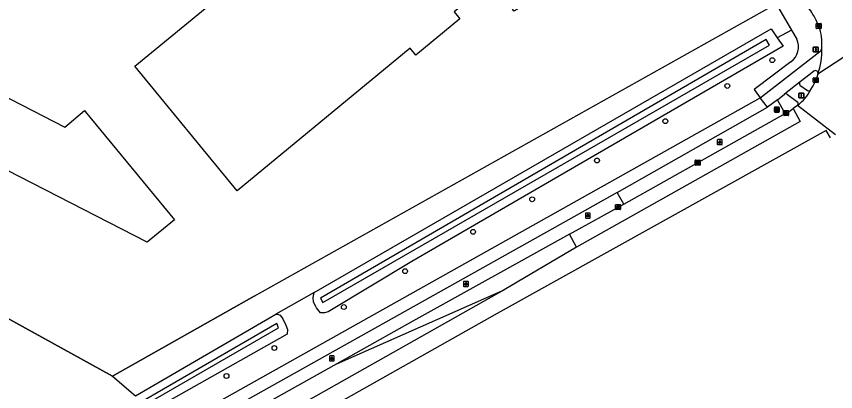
# Model space of a CAD drawing. Extents: x 156141 to 158132, y 385651 to 388399.
# Drawn here: x 157165.7 to 157331.1, y 386160 to 386235.7 of the extents above; entities that cross this region are included whole.
import ezdxf

# ---------------------------------------------------------------- set-up
doc = ezdxf.new("R2010")
doc.units = 0
for name, color, linetype in [('IMGEO_Berm_open', 7, 'Continuous'), ('IMGEO_Boom', 7, 'Continuous'), ('IMGEO_Fietspad_gesloten', 7, 'Continuous'), ('IMGEO_Fietspad_open', 7, 'Continuous'), ('IMGEO_Groenvoorziening', 7, 'Continuous'), ('IMGEO_Hek', 7, 'Continuous'), ('IMGEO_Informatiebord', 7, 'Continuous'), ('IMGEO_Kolk', 7, 'Continuous'), ('IMGEO_Lichtpunt', 7, 'Continuous'), ('IMGEO_Pand', 7, 'Continuous'), ('IMGEO_Rijbaan_lokaal_gesloten', 7, 'Continuous'), ('IMGEO_Rijbaan_regionaal_gesloten', 7, 'Continuous'), ('IMGEO_Verkeerseiland_open', 7, 'Continuous'), ('IMGEO_Verkeersregelinstallatiepaal', 7, 'Continuous'), ('IMGEO_Voetpad_open', 7, 'Continuous'), ('IMGEO_Waterloop', 7, 'Continuous')]:
    doc.layers.add(name, color=color, linetype=linetype)

msp = doc.modelspace()

# ---------------------------------------------------------------- linework, layer by layer
at = {"layer": 'IMGEO_Berm_open'}
msp.add_lwpolyline([(157288.3, 386197.85), (157286.94, 386200.22)], dxfattribs=at)
at = {"layer": 'IMGEO_Boom'}
for centre in [(157318.28, 386226.92), (157309.2, 386221.72), (157296.69, 386214.6), (157282.9, 386206.66), (157269.8, 386198.85), (157257.88, 386192.29), (157244.15, 386184.34), (157231.77, 386177.1), (157217.76, 386168.84), (157208.09, 386163.19)]:
    msp.add_circle(centre, 0.489, dxfattribs=at)
at = {"layer": 'IMGEO_Fietspad_gesloten'}
for points in [[(157144.44, 386123.38), (157172.33, 386138.9), (157315.85, 386219.29)], [(157317.31, 386217.41), (157315.85, 386219.29)], [(157286.94, 386200.22), (157317.31, 386217.41)], [(157286.94, 386200.22), (157277.15, 386194.68), (157192.69, 386147.4), (157144.36, 386120.11)]]:
    msp.add_lwpolyline(points, dxfattribs=at)
at = {"layer": 'IMGEO_Fietspad_open'}
for points in [[(157315.85, 386219.29), (157327.91, 386228.65)], [(157326.69, 386224.69), (157325.93, 386224.12), (157323.89, 386222.55)], [(157323.89, 386222.55), (157320.77, 386220.07)], [(157323.88, 386221.86), (157325.4, 386220.78)], [(157319.32, 386218.94), (157317.31, 386217.41)], [(157319.32, 386218.94), (157320.77, 386220.07)], [(157321.33, 386219.98), (157323.44, 386218.45)]]:
    msp.add_lwpolyline(points, dxfattribs=at)
for centre, radius, start, end in [((157327.29, 386229.42), 0.991, 309.2413, 354.6842), ((157327.01, 386224.28), 0.526, 341.3141, 127.6767), ((157324.3, 386222.2), 0.538, 139.6267, 219.2074), ((157325.64, 386221.24), 0.511, 242.6072, 328.652), ((157320.99, 386219.64), 0.486, 45.4694, 117.1302), ((157323.08, 386218.15), 0.465, 310.9702, 40.0572)]:
    msp.add_arc(centre, radius, start, end, dxfattribs=at)
at = {"layer": 'IMGEO_Groenvoorziening'}
for points in [[(156977.15, 386263.89), (157000, 386252.1), (157004.07, 386250), (157039.19, 386231.88), (157051.11, 386226.97), (157053.42, 386226.12), (157106.49, 386206.51), (157127.23, 386195.07), (157185.05, 386163.19)], [(157185.05, 386163.19), (157213.67, 386179.31), (157318.01, 386237.67)], [(157225.81, 386180.05), (157318.07, 386233.26), (157319.3, 386231.45)], [(157322.19, 386232.95), (157319.3, 386231.45)], [(157319.3, 386231.45), (157320.47, 386229.72), (157245.5, 386186.29), (157228.62, 386176.17), (157227.9, 386175.94), (157227.77, 386175.94), (157227.05, 386175.97), (157226.23, 386176.97), (157226.11, 386177.2), (157225.64, 386178.09), (157225.63, 386178.12), (157225.58, 386179.03), (157225.74, 386179.73), (157225.81, 386180.05)], [(157225.81, 386180.05), (157218.02, 386175.67)], [(157218.02, 386175.67), (157218.42, 386175.65), (157218.95, 386175.47), (157219.48, 386174.7), (157219.55, 386174.55), (157219.98, 386173.67), (157220.08, 386173.46), (157220.38, 386172.57), (157220.35, 386171.61), (157175.4, 386146.31), (157173.59, 386147.74), (157173.12, 386149.64)], [(157189.71, 386159.21), (157218.02, 386175.67)], [(157185.05, 386163.19), (157189.71, 386159.21)]]:
    msp.add_lwpolyline(points, dxfattribs=at)
at = {"layer": 'IMGEO_Hek'}
for points in [[(157213.67, 386179.31), (157318.01, 386237.67)], [(157213.67, 386179.31), (157185.05, 386163.19), (157127.23, 386195.07)]]:
    msp.add_lwpolyline(points, dxfattribs=at)
at = {"layer": 'IMGEO_Informatiebord'}
for p, q in [((157318.7, 386216.53), (157318.7, 386217.33)), ((157318.7, 386217.33), (157318.7, 386216.53)), ((157318.8, 386217.43), (157319.59, 386217.43)), ((157319.59, 386217.43), (157318.8, 386217.43)), ((157319.69, 386217.33), (157319.69, 386216.53)), ((157319.69, 386216.53), (157319.69, 386217.33)), ((157319.59, 386216.43), (157318.8, 386216.43)), ((157318.8, 386216.43), (157319.59, 386216.43))]:
    msp.add_line(p, q, dxfattribs=at)
for points in [[(157318.8, 386217.16), (157319.59, 386217.16), (157319.59, 386216.7), (157318.8, 386216.7), (157318.8, 386217.16)], [(157318.87, 386217.1), (157318.87, 386216.76), (157319.14, 386216.76), (157319.14, 386216.97), (157319.25, 386216.98), (157319.25, 386216.76), (157319.53, 386216.76), (157319.53, 386217.1), (157319.25, 386217.1), (157319.25, 386217.02), (157319.14, 386217.02), (157319.14, 386217.1), (157318.87, 386217.1)]]:
    msp.add_lwpolyline(points, dxfattribs=at)
for centre, start, end in [((157318.8, 386217.33), 90, 180), ((157318.8, 386217.33), 90, 180), ((157319.59, 386217.33), 0, 90), ((157319.59, 386217.33), 360, 90), ((157318.8, 386216.53), 180, 270), ((157318.8, 386216.53), 180, 270), ((157319.59, 386216.53), 270, 0), ((157319.59, 386216.53), 270, 0)]:
    msp.add_arc(centre, 0.1, start, end, dxfattribs=at)
at = {"layer": 'IMGEO_Kolk'}
for p, q in [((157327.17, 386233.39), (157327.17, 386234.24)), ((157327.25, 386234.32), (157328.1, 386234.32)), ((157327.66, 386234.1), (157327.68, 386234.1)), ((157327.68, 386233.54), (157327.66, 386233.54)), ((157328.17, 386234.24), (157328.17, 386233.39)), ((157328.1, 386233.32), (157327.25, 386233.32)), ((157326.57, 386222.46), (157326.57, 386223.31)), ((157326.64, 386223.38), (157327.5, 386223.38)), ((157327.5, 386222.38), (157326.64, 386222.38)), ((157327.06, 386223.16), (157327.08, 386223.16)), ((157327.08, 386222.6), (157327.06, 386222.6)), ((157327.57, 386223.31), (157327.57, 386222.46)), ((157320.58, 386215.81), (157320.58, 386216.67)), ((157320.66, 386216.74), (157321.51, 386216.74)), ((157321.51, 386215.74), (157320.66, 386215.74)), ((157321.07, 386216.52), (157321.1, 386216.52)), ((157321.09, 386215.96), (157321.07, 386215.96)), ((157321.59, 386216.67), (157321.59, 386215.81)), ((157302.73, 386205.81), (157302.73, 386206.66)), ((157302.8, 386206.73), (157303.65, 386206.73)), ((157303.65, 386205.73), (157302.8, 386205.73)), ((157303.21, 386206.51), (157303.24, 386206.51)), ((157303.24, 386205.95), (157303.21, 386205.95)), ((157303.73, 386206.66), (157303.73, 386205.81)), ((157286.66, 386196.85), (157286.66, 386197.71)), ((157286.73, 386197.78), (157287.59, 386197.78)), ((157287.15, 386197.56), (157287.17, 386197.56)), ((157287.66, 386197.71), (157287.66, 386196.85)), ((157287.59, 386196.78), (157286.73, 386196.78)), ((157287.17, 386197), (157287.15, 386197))]:
    msp.add_line(p, q, dxfattribs=at)
for points in [[(157327.17, 386233.39), (157327.17, 386234.24)], [(157327.25, 386234.32), (157328.1, 386234.32)], [(157327.49, 386234.02), (157327.62, 386234.02), (157327.62, 386233.86), (157327.74, 386234.02), (157327.91, 386234.02), (157327.76, 386233.87), (157327.92, 386233.62), (157327.76, 386233.62), (157327.68, 386233.78), (157327.62, 386233.71), (157327.62, 386233.62), (157327.49, 386233.62), (157327.49, 386234.02)], [(157328.17, 386234.24), (157328.17, 386233.39)], [(157328.1, 386233.32), (157327.25, 386233.32)], [(157326.57, 386222.46), (157326.57, 386223.31)], [(157326.64, 386223.38), (157327.5, 386223.38)], [(157327.5, 386222.38), (157326.64, 386222.38)], [(157326.89, 386223.08), (157327.01, 386223.08), (157327.01, 386222.93), (157327.14, 386223.08), (157327.31, 386223.08), (157327.16, 386222.93), (157327.31, 386222.68), (157327.16, 386222.68), (157327.08, 386222.85), (157327.01, 386222.78), (157327.01, 386222.68), (157326.89, 386222.68), (157326.89, 386223.08)], [(157327.57, 386223.31), (157327.57, 386222.46)], [(157320.58, 386215.81), (157320.58, 386216.67)], [(157320.66, 386216.74), (157321.51, 386216.74)], [(157321.51, 386215.74), (157320.66, 386215.74)], [(157320.9, 386216.44), (157321.03, 386216.44), (157321.03, 386216.29), (157321.16, 386216.44), (157321.32, 386216.44), (157321.18, 386216.29), (157321.33, 386216.04), (157321.18, 386216.04), (157321.09, 386216.21), (157321.03, 386216.14), (157321.03, 386216.04), (157320.9, 386216.04), (157320.9, 386216.44)], [(157321.59, 386216.67), (157321.59, 386215.81)], [(157302.73, 386205.81), (157302.73, 386206.66)], [(157302.8, 386206.73), (157303.65, 386206.73)], [(157303.65, 386205.73), (157302.8, 386205.73)], [(157303.05, 386206.43), (157303.17, 386206.43), (157303.17, 386206.28), (157303.3, 386206.43), (157303.46, 386206.43), (157303.32, 386206.28), (157303.47, 386206.03), (157303.32, 386206.03), (157303.23, 386206.2), (157303.17, 386206.13), (157303.17, 386206.03), (157303.05, 386206.03), (157303.05, 386206.43)], [(157303.73, 386206.66), (157303.73, 386205.81)], [(157286.66, 386196.85), (157286.66, 386197.71)], [(157286.73, 386197.78), (157287.59, 386197.78)], [(157286.98, 386197.48), (157287.1, 386197.48), (157287.1, 386197.33), (157287.23, 386197.48), (157287.4, 386197.48), (157287.25, 386197.33), (157287.4, 386197.08), (157287.25, 386197.08), (157287.17, 386197.24), (157287.1, 386197.18), (157287.1, 386197.08), (157286.98, 386197.08), (157286.98, 386197.48)], [(157287.66, 386197.71), (157287.66, 386196.85)], [(157287.59, 386196.78), (157286.73, 386196.78)]]:
    msp.add_lwpolyline(points, dxfattribs=at)
for centre, start, end in [((157327.25, 386234.24), 91.552, 178.448), ((157327.25, 386234.24), 91.552, 178.448), ((157328.1, 386234.24), 1.552, 88.448), ((157328.1, 386234.24), 1.552, 88.448), ((157327.25, 386233.39), 181.552, 268.448), ((157327.25, 386233.39), 181.552, 268.448), ((157328.1, 386233.39), 271.552, 358.448), ((157328.1, 386233.39), 271.552, 358.448), ((157326.65, 386223.31), 91.552, 178.448), ((157326.65, 386223.31), 91.552, 178.448), ((157326.65, 386222.46), 181.552, 268.448), ((157326.65, 386222.46), 181.552, 268.448), ((157327.49, 386223.31), 1.552, 88.448), ((157327.49, 386223.31), 1.552, 88.448), ((157327.49, 386222.46), 271.552, 358.448), ((157327.49, 386222.46), 271.552, 358.448), ((157320.66, 386216.67), 91.552, 178.448), ((157320.66, 386216.67), 91.552, 178.448), ((157320.66, 386215.82), 181.552, 268.448), ((157320.66, 386215.82), 181.552, 268.448), ((157321.51, 386216.67), 1.552, 88.448), ((157321.51, 386216.67), 1.552, 88.448), ((157321.51, 386215.82), 271.552, 358.448), ((157321.51, 386215.82), 271.552, 358.448), ((157302.8, 386206.66), 91.552, 178.448), ((157302.8, 386206.66), 91.552, 178.448), ((157302.8, 386205.81), 181.552, 268.448), ((157302.8, 386205.81), 181.552, 268.448), ((157303.65, 386206.66), 1.552, 88.448), ((157303.65, 386206.66), 1.552, 88.448), ((157303.65, 386205.81), 271.552, 358.448), ((157303.65, 386205.81), 271.552, 358.448), ((157286.74, 386197.7), 91.552, 178.448), ((157286.74, 386197.7), 91.552, 178.448), ((157287.58, 386197.7), 1.552, 88.448), ((157287.58, 386197.7), 1.552, 88.448), ((157286.74, 386196.86), 181.552, 268.448), ((157286.74, 386196.86), 181.552, 268.448), ((157287.58, 386196.86), 271.552, 358.448), ((157287.58, 386196.86), 271.552, 358.448)]:
    msp.add_arc(centre, 0.0765, start, end, dxfattribs=at)
for centre, major_axis, ratio, start_param, end_param in [((157327.66, 386233.82), (-0.387, 0.002), 0.722429, 4.712389, 7.853982), ((157327.68, 386233.82), (-0.39, 0.002), 0.717154, 1.570796, 4.712389), ((157327.06, 386222.88), (-0.387, 0.002), 0.722429, 4.712389, 7.853982), ((157327.08, 386222.88), (-0.39, 0.002), 0.717154, 1.570796, 4.712389), ((157321.07, 386216.24), (-0.387, 0.002), 0.722429, 4.712389, 7.853982), ((157321.1, 386216.24), (-0.39, 0.002), 0.717154, 1.570796, 4.712389), ((157303.21, 386206.23), (-0.387, 0.002), 0.722429, 4.712389, 7.853982), ((157303.24, 386206.23), (-0.39, 0.002), 0.717154, 1.570796, 4.712389), ((157287.15, 386197.28), (-0.387, 0.002), 0.722429, 4.712389, 7.853982), ((157287.17, 386197.28), (-0.39, 0.002), 0.717154, 1.570796, 4.712389)]:
    msp.add_ellipse(centre, major_axis=major_axis, ratio=ratio, start_param=start_param, end_param=end_param, dxfattribs=at)
at = {"layer": 'IMGEO_Lichtpunt'}
for p, q in [((157307.17, 386210.78), (157307.17, 386209.98)), ((157307.17, 386210.78), (157307.17, 386209.98)), ((157308.07, 386210.88), (157307.26, 386210.88)), ((157308.07, 386210.88), (157307.26, 386210.88)), ((157308.16, 386209.98), (157308.16, 386210.78)), ((157308.16, 386209.98), (157308.16, 386210.78)), ((157307.26, 386209.88), (157308.07, 386209.88)), ((157307.26, 386209.88), (157308.07, 386209.88)), ((157280.54, 386195.97), (157280.54, 386195.16)), ((157280.54, 386195.97), (157280.54, 386195.16)), ((157281.45, 386196.06), (157280.64, 386196.06)), ((157281.45, 386196.06), (157280.64, 386196.06)), ((157281.54, 386195.16), (157281.54, 386195.97)), ((157281.54, 386195.16), (157281.54, 386195.97)), ((157280.64, 386195.07), (157281.45, 386195.07)), ((157280.64, 386195.07), (157281.45, 386195.07)), ((157256.85, 386182.27), (157256.04, 386182.27)), ((157256.85, 386182.27), (157256.04, 386182.27)), ((157255.95, 386182.18), (157255.95, 386181.37)), ((157255.95, 386182.18), (157255.95, 386181.37)), ((157256.04, 386181.27), (157256.85, 386181.27)), ((157256.04, 386181.27), (157256.85, 386181.27)), ((157256.95, 386181.37), (157256.95, 386182.18)), ((157256.95, 386181.37), (157256.95, 386182.18)), ((157228.86, 386167.13), (157228.86, 386166.32)), ((157228.86, 386167.13), (157228.86, 386166.32)), ((157229.76, 386167.23), (157228.95, 386167.23)), ((157229.76, 386167.23), (157228.95, 386167.23)), ((157228.95, 386166.23), (157229.76, 386166.23)), ((157228.95, 386166.23), (157229.76, 386166.23)), ((157229.85, 386166.32), (157229.85, 386167.13)), ((157229.85, 386166.32), (157229.85, 386167.13))]:
    msp.add_line(p, q, dxfattribs=at)
for points in [[(157307.54, 386210.45), (157307.58, 386210.42), (157307.39, 386210.16), (157307.35, 386210.18), (157307.54, 386210.45)], [(157307.64, 386210.4), (157307.69, 386210.4), (157307.69, 386210.08), (157307.64, 386210.08), (157307.64, 386210.4)], [(157307.75, 386210.42), (157307.79, 386210.45), (157307.98, 386210.18), (157307.94, 386210.16), (157307.75, 386210.42)], [(157280.92, 386195.63), (157280.96, 386195.6), (157280.77, 386195.34), (157280.73, 386195.37), (157280.92, 386195.63)], [(157281.02, 386195.58), (157281.07, 386195.58), (157281.07, 386195.26), (157281.02, 386195.26), (157281.02, 386195.58)], [(157281.13, 386195.6), (157281.17, 386195.63), (157281.36, 386195.37), (157281.32, 386195.34), (157281.13, 386195.6)], [(157256.32, 386181.84), (157256.36, 386181.81), (157256.17, 386181.55), (157256.14, 386181.58), (157256.32, 386181.84)], [(157256.42, 386181.79), (157256.47, 386181.79), (157256.47, 386181.47), (157256.42, 386181.47), (157256.42, 386181.79)], [(157256.53, 386181.81), (157256.57, 386181.84), (157256.76, 386181.58), (157256.72, 386181.55), (157256.53, 386181.81)], [(157229.23, 386166.79), (157229.27, 386166.77), (157229.08, 386166.5), (157229.04, 386166.53), (157229.23, 386166.79)], [(157229.33, 386166.75), (157229.38, 386166.75), (157229.38, 386166.42), (157229.33, 386166.42), (157229.33, 386166.75)], [(157229.44, 386166.77), (157229.48, 386166.79), (157229.67, 386166.53), (157229.63, 386166.5), (157229.44, 386166.77)]]:
    msp.add_lwpolyline(points, dxfattribs=at)
for centre in [(157307.67, 386210.58), (157281.04, 386195.77), (157256.45, 386181.97), (157229.36, 386166.93)]:
    msp.add_circle(centre, 0.0994, dxfattribs=at)
for centre, start, end in [((157307.26, 386210.78), 90, 180), ((157307.26, 386210.78), 90, 180), ((157308.07, 386210.78), 0, 90), ((157308.07, 386210.78), 0, 90), ((157307.26, 386209.98), 180, 270), ((157307.26, 386209.98), 180, 270), ((157308.07, 386209.98), 270, 0), ((157308.07, 386209.98), 270, 360), ((157280.64, 386195.97), 90, 180), ((157280.64, 386195.97), 90, 180), ((157281.45, 386195.97), 0, 90), ((157281.45, 386195.97), 0, 90), ((157280.64, 386195.16), 180, 270), ((157280.64, 386195.16), 180, 270), ((157281.45, 386195.16), 270, 0), ((157281.45, 386195.16), 270, 360), ((157256.04, 386182.18), 90, 180), ((157256.04, 386182.18), 90, 180), ((157256.85, 386182.18), 0, 90), ((157256.85, 386182.18), 0, 90), ((157256.04, 386181.37), 180, 270), ((157256.04, 386181.37), 180, 270), ((157256.85, 386181.37), 270, 0), ((157256.85, 386181.37), 270, 360), ((157228.95, 386167.13), 90, 180), ((157228.95, 386167.13), 90, 180), ((157228.95, 386166.32), 180, 270), ((157228.95, 386166.32), 180, 270), ((157229.76, 386167.13), 0, 90), ((157229.76, 386167.13), 0, 90), ((157229.76, 386166.32), 270, 0), ((157229.76, 386166.32), 270, 360)]:
    msp.add_arc(centre, 0.0946, start, end, dxfattribs=at)
at = {"layer": 'IMGEO_Pand'}
for points in [[(157252.02, 386284.32), (157252.12, 386284.2), (157257.02, 386288.24), (157288.5, 386250), (157288.75, 386249.7), (157266.1, 386236.82), (157262.28, 386243.44), (157254.08, 386236.66), (157255.23, 386235.26), (157246.3, 386227.92), (157245.15, 386229.36), (157210.23, 386200.57), (157189.57, 386225.68), (157219.12, 386250), (157224.58, 386254.49), (157221.38, 386258.33), (157226.35, 386262.46)], [(157175.45, 386213.41), (157179.39, 386216.77), (157179.58, 386216.54), (157197.57, 386194.67), (157192.1, 386190.17), (157135.48, 386219.16), (157146.8, 386228.46), (157147.06, 386228.14), (157146.93, 386228.03), (157175.45, 386213.41)]]:
    msp.add_lwpolyline(points, dxfattribs=at)
at = {"layer": 'IMGEO_Rijbaan_lokaal_gesloten'}
for centre, radius, start, end in [((157311.33, 386227.05), 17.68, 28.1947, 39.1572), ((157311.49, 386227.12), 17.51, 22.4754, 28.2386), ((157317.95, 386230.23), 10.36, 355.0263, 20.26), ((157314.45, 386228.69), 13.83, 340.6467, 2.6449)]:
    msp.add_arc(centre, radius, start, end, dxfattribs=at)
at = {"layer": 'IMGEO_Rijbaan_regionaal_gesloten'}
for points in [[(157341.67, 386233.35), (157327.51, 386224.11)], [(157327.51, 386224.11), (157327.07, 386222.88), (157326.92, 386222.58)], [(157322.51, 386217.14), (157323.94, 386214.53), (157278.78, 386189.18)], [(157323.39, 386217.8), (157322.51, 386217.14)], [(157331.03, 386211.82), (157323.39, 386217.8)], [(157288.3, 386197.85), (157320.89, 386216.13)], [(157321.37, 386216.4), (157320.89, 386216.13)], [(157330.01, 386211.25), (157329.16, 386212.75), (157262.74, 386175.77), (157226.92, 386155.61), (157153.3, 386114.3)], [(157277.35, 386191.79), (157288.3, 386197.85)], [(157277.35, 386191.79), (157245.69, 386174.26), (157230.38, 386165.68)], [(157278.78, 386189.18), (157277.35, 386191.79)], [(157278.78, 386189.18), (157264.12, 386180.57)], [(157264.12, 386180.57), (157226.11, 386159.14), (157195.28, 386141.9), (157149.68, 386116.28)], [(157230.38, 386165.68), (157264.12, 386180.57)], [(157230.38, 386165.68), (157180.67, 386137.84), (157145.46, 386118.58)]]:
    msp.add_lwpolyline(points, dxfattribs=at)
for centre, radius, start, end in [((157314.66, 386227.95), 13.38, 328.5303, 336.3056), ((157317.76, 386225.31), 9.38, 306.888, 332.4659), ((157312.54, 386231.29), 17.31, 300.688, 305.1643)]:
    msp.add_arc(centre, radius, start, end, dxfattribs=at)
at = {"layer": 'IMGEO_Verkeerseiland_open'}
msp.add_lwpolyline([(157320.89, 386216.13), (157319.32, 386218.94)], dxfattribs=at)
at = {"layer": 'IMGEO_Verkeersregelinstallatiepaal'}
for p, q in [((157326.56, 386228.67), (157326.56, 386229.47)), ((157326.56, 386229.47), (157326.56, 386228.67)), ((157326.66, 386229.57), (157327.45, 386229.57)), ((157327.45, 386229.57), (157326.66, 386229.57)), ((157327.45, 386228.57), (157326.66, 386228.57)), ((157326.66, 386228.57), (157327.45, 386228.57)), ((157327.55, 386229.47), (157327.55, 386228.67)), ((157327.55, 386228.67), (157327.55, 386229.47)), ((157323.66, 386219.39), (157323.66, 386220.18)), ((157323.66, 386220.18), (157323.66, 386219.39)), ((157323.76, 386220.28), (157324.55, 386220.28)), ((157324.55, 386220.28), (157323.76, 386220.28)), ((157324.55, 386219.29), (157323.76, 386219.29)), ((157323.76, 386219.29), (157324.55, 386219.29)), ((157324.65, 386220.18), (157324.65, 386219.39)), ((157324.65, 386219.39), (157324.65, 386220.18))]:
    msp.add_line(p, q, dxfattribs=at)
for centre in [(157327.06, 386229.36), (157327.06, 386229.07), (157327.06, 386228.78), (157324.15, 386220.07), (157324.15, 386219.79), (157324.15, 386219.49)]:
    msp.add_circle(centre, 0.085, dxfattribs=at)
for centre, start, end in [((157326.66, 386229.47), 90, 180), ((157326.66, 386229.47), 90, 180), ((157326.66, 386228.67), 180, 270), ((157326.66, 386228.67), 180, 270), ((157327.45, 386229.47), 0, 90), ((157327.45, 386229.47), 360, 90), ((157327.45, 386228.67), 270, 0), ((157327.45, 386228.67), 270, 0), ((157323.76, 386220.18), 90, 180), ((157323.76, 386220.18), 90, 180), ((157323.76, 386219.39), 180, 270), ((157323.76, 386219.39), 180, 270), ((157324.55, 386220.18), 0, 90), ((157324.55, 386220.18), 360, 90), ((157324.55, 386219.39), 270, 0), ((157324.55, 386219.39), 270, 0)]:
    msp.add_arc(centre, 0.1, start, end, dxfattribs=at)
at = {"layer": 'IMGEO_Voetpad_open'}
for points in [[(157319.09, 386238.26), (157322.19, 386232.95)], [(157322.19, 386232.95), (157323.22, 386231.17)], [(157322.06, 386226.6), (157314.61, 386220.97), (157315.85, 386219.29)]]:
    msp.add_lwpolyline(points, dxfattribs=at)
msp.add_arc((157319.81, 386229.6), 3.75, 306.8249, 24.7311, dxfattribs=at)
at = {"layer": 'IMGEO_Waterloop'}
for points in [[(157227.1, 386178.93), (157227.52, 386178.01), (157317.72, 386229.91), (157317.07, 386231.1), (157227.1, 386178.93)], [(157218.61, 386172.88), (157218.23, 386173.79), (157175.03, 386148.74), (157175.47, 386148.06), (157218.61, 386172.88)]]:
    msp.add_lwpolyline(points, dxfattribs=at)

doc.saveas('drawing.dxf')
